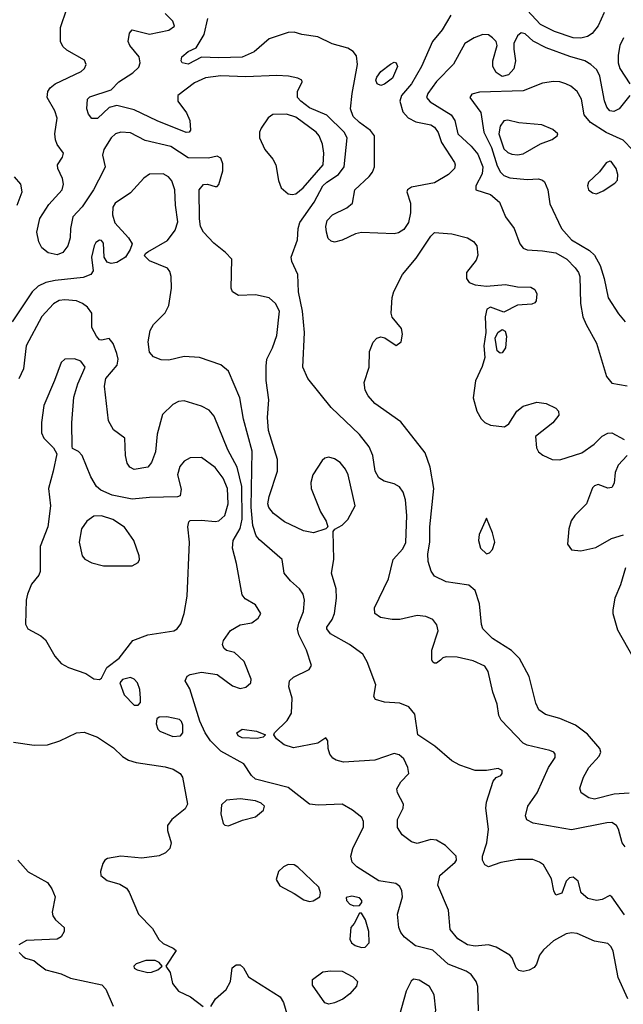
# Model space of a CAD drawing. Extents: x 1173029 to 1307123, y 522559 to 678521.
# Tile 324 of 623: x 1280170 to 1283305, y 552306 to 557418. Entities that reach past the tile are written whole.
import ezdxf

# ---------------------------------------------------------------- set-up
doc = ezdxf.new("R2010")
doc.units = 0

msp = doc.modelspace()

# ---------------------------------------------------------------- linework, layer by layer
at = {"layer": '0CON10XD'}
for points in [[(1283311.2, 552771.2), (1283245, 552864.2), (1283235, 552871.2), (1283195, 552850.6), (1283165, 552845.6), (1283121.2, 552855), (1283086.2, 552885), (1283070, 552945), (1283045, 552966.2), (1283025, 552962.5), (1283007.5, 552945), (1282985.9, 552884.1), (1282955, 552872.5), (1282943.3, 552895), (1282932.5, 552957.5), (1282890, 553030), (1282870, 553045), (1282835, 553057.8), (1282757.8, 553057.8), (1282668, 553042), (1282605, 553020.8), (1282585, 553030.5), (1282573.9, 553053.9), (1282573.6, 553075), (1282596, 553145), (1282605.3, 553215), (1282590.9, 553325), (1282593.6, 553355), (1282629.2, 553465), (1282645, 553483.8), (1282668.8, 553495), (1282675.8, 553505), (1282675, 553520), (1282655, 553531.2), (1282595, 553520), (1282535, 553520), (1282455, 553547.1), (1282415, 553570), (1282326.6, 553646.6), (1282237.5, 553705), (1282222.1, 553812.1), (1282190.2, 553850.2), (1282145, 553870.6), (1282064.3, 553874.3), (1282018.3, 553888.3), (1282010, 553905), (1282019.4, 553965), (1281975.5, 554085), (1281952.9, 554125), (1281882.5, 554175), (1281785, 554230.6), (1281764.4, 554255), (1281764.4, 554265), (1281792.5, 554305), (1281804.6, 554335), (1281815.4, 554414.6), (1281813.1, 554463.1), (1281788.6, 554545), (1281800.8, 554615), (1281798.3, 554761.7), (1281807, 554773), (1281845, 554793.3), (1281875, 554823.8), (1281911.9, 554895), (1281876.4, 555055), (1281862.9, 555085), (1281835, 555120), (1281805, 555139.2), (1281775, 555147.5), (1281755, 555142.5), (1281740.6, 555129.4), (1281692.9, 555055), (1281682.2, 555015), (1281683.3, 554985), (1281732.8, 554862.8), (1281761.2, 554815), (1281770, 554785), (1281760, 554775), (1281695.7, 554754.3), (1281644.5, 554764.5), (1281545, 554811.5), (1281488.1, 554855), (1281463.8, 554885), (1281458.8, 554905), (1281465, 554943.3), (1281509.5, 555075), (1281509.5, 555135), (1281462.1, 555285), (1281457.7, 555352.3), (1281464.5, 555445), (1281450, 555545), (1281449.7, 555620.3), (1281454.4, 555655), (1281483.5, 555715), (1281505, 555778.8), (1281520, 555905), (1281499.1, 555945), (1281465, 555974.5), (1281395, 555989.5), (1281306.8, 555986.8), (1281276.2, 556005), (1281268.6, 556025), (1281272.5, 556175), (1281238.9, 556208.9), (1281177.8, 556257.8), (1281124.4, 556315), (1281110, 556345), (1281104, 556385), (1281102.2, 556535), (1281125, 556562.5), (1281145, 556564), (1281185, 556552.5), (1281195, 556552.5), (1281205, 556562.5), (1281225.5, 556634.5), (1281225, 556670), (1281215, 556700), (1281195, 556710), (1281150.9, 556699.1), (1281045, 556702), (1280955, 556760.4), (1280821.2, 556791.2), (1280745, 556831.5), (1280695, 556833.6), (1280667.5, 556825), (1280645.6, 556805), (1280607.1, 556745), (1280600, 556715), (1280614, 556655), (1280605.8, 556635), (1280553.8, 556535), (1280495, 556447.5), (1280446.4, 556395), (1280434.7, 556335), (1280432.4, 556285), (1280420.7, 556245), (1280395, 556209.4), (1280365, 556196.9), (1280318.3, 556208.3), (1280284.6, 556234.6), (1280269.5, 556265), (1280260, 556315), (1280275, 556386), (1280321.5, 556458.5), (1280390.6, 556535), (1280397.5, 556565), (1280393.2, 556593.2), (1280369.2, 556645), (1280366, 556665), (1280393.3, 556705), (1280397.5, 556725), (1280365, 556770), (1280355.6, 556795), (1280352.5, 556825), (1280365, 556907.5), (1280353.6, 556945), (1280313.1, 557015), (1280315.7, 557045), (1280328, 557065), (1280353.8, 557085), (1280490.2, 557149.8), (1280506.7, 557165), (1280515.6, 557185), (1280507.7, 557207.7), (1280415, 557260), (1280395, 557278.6), (1280381.5, 557305), (1280382.1, 557377.9), (1280415.4, 557474.6)], [(1283313.8, 553123.8), (1283298.2, 553145), (1283280.6, 553215), (1283268.6, 553235), (1283245, 553250.6), (1283218.3, 553248.3), (1283035, 553212.5), (1282837.3, 553247.3), (1282804.1, 553264.1), (1282796.7, 553285), (1282808.6, 553335), (1282856.9, 553405), (1282916, 553535), (1282951.7, 553588.3), (1282951.2, 553605), (1282943.3, 553615), (1282923.2, 553623.2), (1282805, 553652.1), (1282785, 553661.8), (1282670.8, 553780.8), (1282658.1, 553805), (1282649.4, 553865), (1282626.9, 553926.9), (1282603.1, 554035), (1282585, 554061.4), (1282525, 554089.6), (1282442.1, 554107.9), (1282385, 554110), (1282367.5, 554105), (1282355, 554093.3), (1282335, 554076.7), (1282325, 554076.7), (1282315, 554082.5), (1282311.2, 554095), (1282310.8, 554145), (1282344.2, 554245), (1282336.5, 554276.5), (1282315, 554303.8), (1282279.7, 554319.7), (1282235, 554324.4), (1282145, 554304.5), (1282105, 554303.5), (1282044.5, 554314.5), (1282014, 554335), (1282012.5, 554365), (1282085, 554516), (1282110, 554615), (1282159.2, 554670.8), (1282175, 554704.2), (1282179.8, 554845), (1282173.5, 554925), (1282162.1, 554965), (1282143.1, 554993.1), (1282115, 555008.9), (1282063, 555023), (1282035, 555039.4), (1282016.2, 555075), (1282004.5, 555155), (1281985, 555200), (1281934.5, 555265), (1281788.1, 555405), (1281667.1, 555555), (1281641.4, 555615), (1281649.5, 555795), (1281639.7, 555905), (1281618.8, 556005), (1281613.8, 556095), (1281583, 556163), (1281579.6, 556185), (1281613.3, 556275), (1281615.6, 556335), (1281624.7, 556365.3), (1281699.1, 556470.9), (1281744.9, 556555.1), (1281765, 556575.2), (1281825.9, 556615), (1281854.7, 556655), (1281870, 556805), (1281854.7, 556835), (1281765, 556922.8), (1281675, 556960.9), (1281629.7, 556995), (1281613.4, 557015), (1281612.1, 557045), (1281638, 557095), (1281636.2, 557105), (1281615.4, 557115.4), (1281565.9, 557125.9), (1281505, 557128.6), (1281345, 557122), (1281215, 557126.5), (1281135, 557115.7), (1281078.6, 557091.4), (1280991.1, 557025), (1280991.1, 556995), (1281037.1, 556935), (1281054.5, 556895), (1281057.5, 556845), (1281050, 556835), (1281035, 556832.2), (1280885, 556893.2), (1280765, 556950), (1280675, 556972.9), (1280635, 556963.3), (1280575, 556905.5), (1280545.4, 556905.4), (1280527, 556927), (1280518.9, 556955), (1280521.9, 557005), (1280535, 557018.5), (1280645.3, 557054.7), (1280684.4, 557095), (1280757.3, 557142.7), (1280788.8, 557171.2), (1280796.1, 557195), (1280790, 557225), (1280742.2, 557285), (1280733.3, 557305), (1280741.2, 557348.8), (1280753.6, 557366.4), (1280845, 557343.5), (1280945, 557364.6), (1280974.2, 557385), (1280965, 557410), (1280925, 557450)], [(1282408.3, 557441.7), (1282363.8, 557365), (1282314.7, 557305), (1282256.6, 557175), (1282204.2, 557085), (1282152.5, 557025), (1282143.9, 556995), (1282160.6, 556940.6), (1282188.3, 556908.3), (1282227.7, 556887.7), (1282305, 556872.8), (1282325, 556860.7), (1282343.1, 556833.1), (1282361, 556781)], [(1283205.8, 557455), (1283173.8, 557386.2), (1283142.9, 557347.1), (1283119.3, 557330.7), (1283085, 557321.8), (1283045, 557323.5), (1282946.6, 557356.6), (1282875, 557393.2), (1282805, 557467.1)], [(1282361, 556781), (1282427.6, 556677.6), (1282431.8, 556665), (1282427.3, 556645), (1282397.5, 556615), (1282325, 556571.1), (1282205, 556548.1), (1282183.3, 556535), (1282181.2, 556525), (1282198.9, 556465), (1282199.6, 556415), (1282189.6, 556365), (1282165, 556329.1), (1282138.1, 556311.9), (1282115, 556305.9), (1281945, 556313.6), (1281913.9, 556306.1), (1281845, 556274.3), (1281805, 556264), (1281787.7, 556267.7), (1281772.7, 556282.7), (1281762.7, 556315), (1281759.6, 556345), (1281766.5, 556375), (1281795, 556405.5), (1281868.6, 556441.4), (1281898, 556465), (1281911.4, 556535), (1281985.9, 556604.1), (1282002.7, 556627.3), (1282012.9, 556655), (1282012.9, 556815), (1281992.5, 556842.5), (1281935.2, 556885.2), (1281901.8, 556915), (1281888.7, 556955), (1281897.2, 557035), (1281925.3, 557185), (1281919.9, 557229.9), (1281902.5, 557252.5), (1281875, 557270.9), (1281793.1, 557293.1), (1281719.1, 557329.1), (1281635, 557341.1), (1281595, 557354), (1281565, 557351.4), (1281465, 557319.4), (1281388.5, 557251.5), (1281326.2, 557223.8), (1281205, 557219.7), (1281115, 557224.2), (1281045, 557186.9), (1281014.5, 557194.5), (1281009.2, 557205), (1281012.5, 557225), (1281045, 557254), (1281087.5, 557272.5), (1281127.7, 557342.3), (1281146.5, 557425)], [(1283338, 557025), (1283282.5, 556955), (1283255, 556940.9), (1283235, 556945.5), (1283219.3, 556965), (1283206.8, 556996.8), (1283182.9, 557125), (1283168, 557158), (1283136.3, 557186.3), (1283104.3, 557204.3), (1283027, 557227), (1282905, 557272.2), (1282837, 557307), (1282795, 557344.4), (1282775, 557349.4), (1282755, 557334.2), (1282737.1, 557295), (1282735.4, 557265), (1282744.2, 557205), (1282736, 557164), (1282708.3, 557131.7), (1282675, 557122.8), (1282643.9, 557143.9), (1282626.6, 557175), (1282627.4, 557205), (1282649.1, 557285), (1282644, 557305), (1282626.2, 557325), (1282605, 557339.1), (1282575, 557341.2), (1282530, 557325), (1282482.2, 557295), (1282422.7, 557187.3), (1282335, 557097.5), (1282289.1, 557035), (1282283.3, 557015), (1282302.4, 556992.4), (1282411.2, 556925), (1282430, 556895), (1282444.6, 556825), (1282515, 556761.2), (1282549.7, 556719.7), (1282575.3, 556655), (1282571.5, 556618.5), (1282538.6, 556555), (1282538.8, 556535), (1282615, 556510.4), (1282661.3, 556471.3), (1282693.1, 556395), (1282737.8, 556335), (1282767.8, 556255), (1282785, 556232.5), (1282805, 556223.1), (1282885, 556219.1), (1282955, 556207.5), (1283011.2, 556175), (1283055, 556130.4), (1283072.7, 556105), (1283078.4, 556085), (1283081.8, 555945), (1283095.3, 555875.3), (1283111.1, 555835), (1283165, 555739.2), (1283218.2, 555565), (1283245, 555531.9), (1283325, 555517.5)], [(1283305, 557324.4), (1283287.1, 557285), (1283277.2, 557235), (1283277.3, 557195), (1283285.8, 557165.8), (1283339.2, 557085)], [(1282045, 557076.2), (1282026.7, 557085), (1282020, 557105), (1282025, 557120.8), (1282045, 557148.6), (1282095, 557187.5), (1282115, 557197.1), (1282125, 557193.8), (1282131.4, 557175), (1282105.6, 557115), (1282065, 557083.1), (1282045, 557076.2)], [(1283355, 556740.5), (1283303.3, 556793.3), (1283215, 556833.1), (1283134.6, 556885), (1283101.3, 556925), (1283088.2, 557005), (1283064.5, 557045), (1283032.7, 557072.7), (1283006, 557086), (1282975, 557096.4), (1282942.2, 557097.8), (1282885, 557088), (1282785, 557048.3), (1282558.2, 557041.8), (1282518.8, 557031.2), (1282508.6, 557015), (1282565.7, 556935.7), (1282580, 556835), (1282620.4, 556755), (1282650.4, 556660.4), (1282667.2, 556627.2), (1282685, 556609.4), (1282715, 556597.4), (1282805, 556588.8), (1282865, 556591.9), (1282885, 556585.8), (1282895, 556576), (1282912.2, 556535), (1282922.6, 556462.6), (1282984.5, 556335), (1283035, 556275.4), (1283129.6, 556219.6), (1283155, 556195.5), (1283185, 556142.5), (1283204.7, 556075), (1283225.9, 555975), (1283280.5, 555890.5), (1283315, 555849.5)], [(1281585, 556510), (1281605, 556514), (1281641.5, 556545), (1281746.8, 556665), (1281750.4, 556725), (1281741.9, 556771.9), (1281726.2, 556815), (1281709.2, 556835), (1281605, 556911.6), (1281555, 556927.8), (1281485, 556925.7), (1281460.7, 556909.3), (1281424.6, 556855.4), (1281415.5, 556834.5), (1281415.6, 556805), (1281442.9, 556745), (1281484.4, 556695), (1281501.2, 556665), (1281513.4, 556583.4), (1281527.9, 556545), (1281565, 556514.6), (1281585, 556510)], [(1282755, 556716), (1282785, 556722), (1282875, 556773.9), (1282935, 556795.5), (1282962, 556815), (1282964, 556825), (1282938.5, 556848.5), (1282881.9, 556871.9), (1282762.8, 556882.8), (1282705, 556896.7), (1282685, 556893.8), (1282665, 556865.6), (1282657.9, 556825), (1282685, 556747.3), (1282705, 556728.2), (1282725, 556720.4), (1282755, 556716)], [(1283165, 556514.5), (1283200.7, 556529.3), (1283260.5, 556569.5), (1283273.8, 556585), (1283275.7, 556614.3), (1283267.3, 556645), (1283241.7, 556681.7), (1283235, 556684.4), (1283216, 556675), (1283180.9, 556629.1), (1283124.4, 556575), (1283118.1, 556555), (1283123.3, 556535), (1283145, 556518.9), (1283165, 556514.5)], [(1283328.1, 552335), (1283277.9, 552445), (1283251.8, 552581.8), (1283241.5, 552605), (1283225, 552621.9), (1283155, 552633.5), (1283065, 552673.5), (1283035, 552677.3), (1283008.6, 552671.4), (1282942, 552635), (1282890.3, 552589.7), (1282868.8, 552561.2), (1282854.2, 552515), (1282842, 552498), (1282815, 552482.9), (1282785, 552477.3), (1282762.6, 552482.6), (1282748.1, 552495), (1282727.5, 552547.5), (1282715, 552562), (1282645, 552602.9), (1282605, 552615.6), (1282535, 552607.9), (1282495.3, 552615.3), (1282446.1, 552646.1), (1282405.4, 552695), (1282396.5, 552795), (1282342.2, 552925), (1282351.5, 552975), (1282432.2, 553045), (1282438.5, 553055), (1282436.5, 553075), (1282380.8, 553130.8), (1282335, 553158.9), (1282305, 553162.3), (1282235, 553141.9), (1282205, 553149.4), (1282155.9, 553185.9), (1282131.8, 553225), (1282131.5, 553265), (1282161.5, 553325), (1282163.5, 553345), (1282131.9, 553405), (1282128.1, 553425), (1282148.9, 553461.1), (1282190.8, 553505), (1282185.7, 553535), (1282165, 553580), (1282141.3, 553601.3), (1282115, 553608.6), (1282015, 553574.5), (1281852.6, 553562.6), (1281813, 553573), (1281796, 553585), (1281780.8, 553605), (1281772.5, 553635), (1281770, 553675), (1281759.3, 553689.3), (1281718.6, 553661.4), (1281591.7, 553638.3), (1281543.6, 553653.6), (1281504, 553685), (1281490, 553705), (1281493.8, 553715), (1281559.4, 553780.6), (1281582.4, 553817.6), (1281585.6, 553895), (1281568.1, 553955), (1281570.6, 553985), (1281592, 554005), (1281673.8, 554045), (1281685.7, 554065), (1281660.4, 554145), (1281619.3, 554225), (1281613.6, 554253.6), (1281619.7, 554285), (1281644.1, 554345), (1281648.8, 554405), (1281642.7, 554435), (1281623.6, 554463.6), (1281576.7, 554505), (1281544.5, 554544.5), (1281532.5, 554615), (1281415, 554717.3), (1281398.3, 554738.3), (1281381.6, 554791.6), (1281372.1, 554887.9), (1281377.8, 555177.8), (1281332.7, 555345), (1281312.7, 555455), (1281255, 555593.3), (1281215, 555626.5), (1281103.8, 555663.8), (1281025, 555669.4), (1280945, 555651.2), (1280905, 555651.9), (1280865, 555668), (1280845, 555692.5), (1280837.5, 555745), (1280848.1, 555805), (1280865.7, 555835), (1280925, 555895.8), (1280945.5, 555935), (1280957.8, 556025), (1280956.9, 556085), (1280950.3, 556110.3), (1280937.9, 556127.9), (1280845, 556166), (1280818.3, 556191.7), (1280823.3, 556205), (1280835, 556213.3), (1280937.2, 556272.8), (1280978.5, 556325), (1280991.8, 556368.2), (1280978.9, 556455), (1280976.6, 556535), (1280961.2, 556581.2), (1280943.1, 556603.1), (1280915, 556617.9), (1280845, 556616.9), (1280815.4, 556595), (1280745, 556520), (1280665.7, 556465), (1280654.4, 556445), (1280653.1, 556405), (1280663.6, 556363.6), (1280736, 556285), (1280753.8, 556255), (1280744.2, 556225.8), (1280719.2, 556185), (1280675, 556157.1), (1280645, 556152.5), (1280625, 556160), (1280609.4, 556185), (1280605, 556257.5), (1280595, 556271.2), (1280585, 556273.8), (1280565, 556261.2), (1280557.5, 556245), (1280543.3, 556185), (1280552.5, 556115), (1280540, 556095), (1280499.9, 556080.1), (1280354.7, 556064.7), (1280306, 556054), (1280266, 556034), (1280235, 556006.2), (1280130.7, 555849.3)], [(1280157.5, 556455), (1280182.7, 556525), (1280176.5, 556565), (1280142.7, 556602.7)], [(1283335, 553402.1), (1283257.2, 553397.2), (1283155, 553371.6), (1283125, 553378.5), (1283086.7, 553405), (1283078.7, 553428.7), (1283097.9, 553485), (1283125.4, 553535), (1283178.9, 553595), (1283188.1, 553615), (1283183.1, 553635), (1283119.4, 553709.4), (1283057.1, 553755), (1282975, 553789.6), (1282900.8, 553810.8), (1282865.6, 553835), (1282849.9, 553869.9), (1282815, 554007.5), (1282765, 554101.9), (1282723.7, 554143.7), (1282626.2, 554206.2), (1282576, 554256), (1282568.6, 554278.6), (1282558.8, 554385), (1282535, 554454), (1282502, 554482), (1282432.3, 554492.3), (1282385, 554499.6), (1282325, 554530), (1282307.8, 554555), (1282291.8, 554605), (1282289.1, 554645), (1282299.5, 554705), (1282300.9, 554785), (1282320, 554985), (1282301.1, 555095), (1282275, 555170), (1282149.8, 555329.8), (1282015, 555425.8), (1281980, 555465), (1281964.2, 555495), (1281959.2, 555535), (1281984.3, 555615), (1281987.1, 555695), (1282005, 555743.8), (1282025, 555764), (1282045, 555772), (1282067, 555767), (1282125, 555726.7), (1282151.2, 555745), (1282157.5, 555785), (1282152.5, 555815), (1282104.6, 555874.6), (1282098.5, 555895), (1282104.6, 555975.4), (1282112.5, 556007.5), (1282157.7, 556095), (1282229.2, 556180.8), (1282305.4, 556294.6), (1282325, 556314.2), (1282415, 556306.5), (1282495.4, 556285.4), (1282527.4, 556267.4), (1282544.2, 556245), (1282548.9, 556195), (1282540.9, 556169.1), (1282490.4, 556105), (1282490, 556075), (1282504, 556054), (1282535, 556041.1), (1282595, 556035.6), (1282693.6, 556043.6), (1282755, 556030.6), (1282825, 556028.8), (1282845, 556017.5), (1282856.2, 555995), (1282851.7, 555958.3), (1282845, 555947.5), (1282829.3, 555940.7), (1282755, 555936), (1282685, 555900), (1282615, 555926.2), (1282596.7, 555915), (1282588, 555875), (1282590, 555795), (1282581.1, 555725), (1282585.8, 555664.2), (1282571.7, 555618.3), (1282537.4, 555542.6), (1282525.6, 555455), (1282543.8, 555385), (1282566.3, 555346.3), (1282585, 555327.1), (1282615, 555313.8), (1282687.5, 555305), (1282709.5, 555320.5), (1282751.4, 555385), (1282785, 555412.2), (1282855, 555432.7), (1282905, 555426.5), (1282955, 555402), (1282967.5, 555385), (1282969.2, 555365), (1282939.4, 555325), (1282848, 555255), (1282854.4, 555195), (1282864.7, 555174.7), (1282887.4, 555157.4), (1282935.3, 555135.3), (1282975, 555132.7), (1283090.2, 555169.8), (1283154.2, 555215), (1283195, 555256), (1283225, 555272), (1283245, 555274), (1283308.7, 555238.7)], [(1282552.9, 552272.9), (1282548.9, 552398.9), (1282541.1, 552425), (1282515, 552460.9), (1282489.1, 552479.1), (1282395, 552513.8), (1282315, 552586.5), (1282225, 552610), (1282169.1, 552655), (1282149.1, 552679.1), (1282138.5, 552705), (1282132.9, 552775), (1282157.9, 552865), (1282155.5, 552895), (1282145, 552917.5), (1282123.5, 552933.5), (1282035, 552947.7), (1281920.5, 553020.5), (1281896.2, 553045), (1281889.6, 553075), (1281900, 553115), (1281955, 553227.5), (1281955.6, 553255), (1281946.2, 553276.2), (1281898, 553315), (1281845.4, 553345.4), (1281719.6, 553339.6), (1281675, 553346.2), (1281565, 553431.2), (1281394.5, 553474.5), (1281373.9, 553493.9), (1281335, 553554), (1281215, 553620.3), (1281160.8, 553675), (1281133.3, 553715), (1281105, 553776.7), (1281054.7, 553944.7), (1281030, 553985), (1281040.5, 554009.5), (1281055, 554018.8), (1281115, 554031.4), (1281195, 554018), (1281275, 553960), (1281315, 553945.6), (1281345, 553952.5), (1281370, 553975), (1281372, 553995), (1281335.8, 554085.8), (1281285, 554132.5), (1281245, 554142.5), (1281230, 554155), (1281224, 554175), (1281228.8, 554195), (1281265, 554246.2), (1281315, 554276), (1281375, 554286.7), (1281409.2, 554310.8), (1281423.3, 554335), (1281395, 554380), (1281341.4, 554411.4), (1281325, 554432.5), (1281296.5, 554595), (1281275.9, 554675), (1281279.5, 554715), (1281315, 554777.5), (1281325.4, 554825), (1281324, 554995), (1281299.6, 555095), (1281251.2, 555185), (1281179.8, 555359.8), (1281155, 555390.6), (1281115, 555411.1), (1281025, 555440), (1280995, 555436), (1280965, 555421.2), (1280912.3, 555367.7), (1280884.3, 555265.7), (1280876.1, 555175), (1280855, 555120), (1280835.7, 555095), (1280765, 555083.5), (1280742.5, 555095), (1280728.6, 555115), (1280720, 555155), (1280716.7, 555245), (1280658.1, 555288.1), (1280632, 555335), (1280610.9, 555515), (1280617, 555555), (1280676.4, 555625), (1280681.6, 555655), (1280675.3, 555685), (1280655, 555736.7), (1280635, 555762.5), (1280595, 555753.8), (1280585, 555756.7), (1280568.8, 555775), (1280545, 555820), (1280544.3, 555895), (1280521.9, 555925), (1280497.1, 555945), (1280465, 555958.5), (1280405, 555964.7), (1280375, 555959.6), (1280346.3, 555943.7), (1280285, 555878.1), (1280204.4, 555724.4), (1280190, 555605), (1280166.6, 555553.4)], [(1282665, 555686.7), (1282649.3, 555699.3), (1282640, 555765), (1282652.5, 555795), (1282675, 555810), (1282690.7, 555800.7), (1282698.8, 555775), (1282693.8, 555715), (1282675, 555688.8), (1282665, 555686.7)], [(1280585, 553992.5), (1280595, 554000), (1280622, 554055), (1280686.3, 554103.7), (1280757.1, 554195), (1280835, 554225.4), (1280970, 554245), (1280988, 554255), (1281007.9, 554282.1), (1281024.3, 554335), (1281039.5, 554425), (1281052.9, 554705), (1281043.8, 554785), (1281048.3, 554811.7), (1281055, 554817.5), (1281115, 554820), (1281185, 554812.2), (1281205, 554815.6), (1281235.4, 554845), (1281253.2, 554905), (1281249.7, 554985), (1281227.5, 555037.5), (1281185, 555093.6), (1281115, 555144.5), (1281055, 555144.4), (1281025, 555126.9), (1281001.2, 555098.8), (1280990.6, 555055), (1281009.5, 554980.5), (1281003.3, 554946.7), (1280989.3, 554940.7), (1280845, 554938.2), (1280755, 554928.7), (1280650.1, 554950.1), (1280591.4, 554975), (1280569.5, 554995), (1280539.6, 555045), (1280495.5, 555155), (1280475, 555176), (1280445, 555192.5), (1280442.3, 555202.3), (1280441.1, 555325), (1280451.1, 555458.9), (1280472.4, 555527.6), (1280510.6, 555615), (1280488.6, 555645), (1280455, 555657.5), (1280405, 555655.8), (1280385, 555638.8), (1280351.9, 555545), (1280295.6, 555415), (1280283, 555327), (1280283.2, 555273.2), (1280296, 555245), (1280346, 555195), (1280364, 555165), (1280343.5, 555075), (1280319.5, 554985), (1280330.8, 554895), (1280315.8, 554785), (1280276.4, 554683.6), (1280276.1, 554553.9), (1280270, 554535), (1280232.3, 554487.7), (1280211.2, 554435), (1280203.8, 554405), (1280200.7, 554280.7), (1280212.5, 554255), (1280279.7, 554219.7), (1280305, 554199.2), (1280353, 554113), (1280385.5, 554075.5), (1280423.3, 554055), (1280514.3, 554024.3), (1280555, 553996.7), (1280585, 553992.5)], [(1283325.5, 555155), (1283277.8, 555105), (1283262.1, 555067.9), (1283257.3, 555012.7), (1283245, 554990), (1283225, 554985.8), (1283175, 555005.6), (1283155, 554998.9), (1283145, 554988.6), (1283112.9, 554905), (1283052.2, 554845), (1283033.3, 554816.7), (1283022.4, 554775), (1283015.3, 554695.3), (1283035.3, 554665.3), (1283085, 554660.8), (1283162.7, 554677.3), (1283244.2, 554725), (1283305, 554744.5)], [(1280755, 554582), (1280785, 554600), (1280792, 554615), (1280790.8, 554635), (1280762.5, 554715), (1280713.8, 554783.8), (1280653.7, 554823.7), (1280595, 554842.2), (1280555, 554840.4), (1280518.5, 554815), (1280491.8, 554775), (1280478.5, 554705), (1280494.4, 554635), (1280507.9, 554617.9), (1280545, 554598.6), (1280605, 554582.2), (1280755, 554582)], [(1282595, 554644.3), (1282610.3, 554649.7), (1282625, 554667.5), (1282636.9, 554705), (1282626.2, 554755), (1282595, 554830), (1282556.5, 554745), (1282552.5, 554715), (1282563.9, 554673.9), (1282595, 554644.3)], [(1283316.8, 554573.2), (1283290.8, 554485), (1283260, 554415), (1283250, 554355), (1283250.6, 554335), (1283275, 554251.2), (1283356.1, 554106.1)], [(1280785, 553860), (1280797.5, 553872.5), (1280797.5, 553895), (1280795, 553940), (1280782.9, 553975), (1280765, 553994.3), (1280745, 554002.5), (1280705, 553993.3), (1280690, 553975), (1280712.5, 553912.5), (1280765, 553860), (1280785, 553860)], [(1280965, 553697.5), (1281005, 553700), (1281017.5, 553715), (1281017.5, 553755), (1281011.2, 553775), (1281000, 553785), (1280935, 553798.8), (1280895, 553797.5), (1280881.7, 553788.3), (1280878.3, 553761.7), (1280887.5, 553735), (1280897.5, 553725), (1280965, 553697.5)], [(1280137.6, 553667.6), (1280245, 553651.5), (1280315, 553653.8), (1280378, 553675), (1280465, 553716.2), (1280505, 553719.5), (1280575, 553692.7), (1280657, 553637), (1280705, 553592.2), (1280735, 553573.6), (1280775, 553561.2), (1280925, 553540), (1280966.6, 553526.6), (1281003.8, 553503.8), (1281015.6, 553485), (1281042.3, 553345), (1281028.9, 553321.1), (1280960, 553265), (1280938.5, 553235), (1280937.8, 553207.8), (1280957.5, 553145), (1280950.6, 553115), (1280928, 553092), (1280895, 553077.1), (1280805, 553065.5), (1280695, 553075.4), (1280627, 553063), (1280613.3, 553055), (1280602.7, 553037.3), (1280590, 552995), (1280591.2, 552975), (1280625, 552949.2), (1280690.2, 552930.2), (1280725, 552909.2), (1280739.2, 552889.2), (1280788, 552775), (1280860.1, 552700.1), (1280892.1, 552642.1), (1280915, 552621.4), (1280967.7, 552597.7), (1280982.5, 552585), (1280930, 552505), (1280950.9, 552470.9), (1280963.1, 552415), (1280994.6, 552374.6), (1281057.8, 552345), (1281123.3, 552295)], [(1281403, 553687), (1281325, 553690.5), (1281305, 553700), (1281298, 553715), (1281325, 553734), (1281400, 553725), (1281447.5, 553705), (1281435, 553694), (1281403, 553687)], [(1281255, 553233.3), (1281327.9, 553262.1), (1281395, 553280), (1281436.2, 553313.8), (1281441.4, 553335), (1281425, 553350.9), (1281395, 553362), (1281315, 553372.5), (1281243.6, 553366.4), (1281217.9, 553342.1), (1281214.4, 553295), (1281226.7, 553245), (1281235, 553236.7), (1281255, 553233.3)], [(1280160, 553055), (1280215, 552994), (1280315, 552938), (1280338, 552905), (1280354, 552865), (1280338.6, 552785), (1280342.9, 552765), (1280356, 552745), (1280400.8, 552705), (1280401.4, 552685), (1280385, 552656.2), (1280365, 552644), (1280205, 552638), (1280166.7, 552615)], [(1281675, 552840.7), (1281695, 552843.2), (1281728.1, 552865), (1281732.9, 552885), (1281723.6, 552913.6), (1281615, 553018.1), (1281595, 553030.6), (1281565, 553031.9), (1281540, 553020), (1281514.2, 552995), (1281502, 552955), (1281520.7, 552920.7), (1281595, 552882.2), (1281645, 552847.9), (1281675, 552840.7)], [(1281905, 552817.5), (1281935, 552820), (1281946.2, 552835), (1281946.2, 552845), (1281935, 552858.8), (1281895, 552868), (1281865, 552860), (1281866.7, 552845), (1281885, 552826.7), (1281905, 552817.5)], [(1281945, 552600.6), (1281965, 552602.9), (1281984.3, 552625.7), (1281982.5, 552685), (1281965.6, 552745.6), (1281945, 552780), (1281935, 552780), (1281907.5, 552725), (1281890, 552705), (1281883.8, 552645), (1281893.3, 552625), (1281912.1, 552612.1), (1281945, 552600.6)], [(1280167.5, 552575), (1280186.1, 552556.1), (1280200, 552545), (1280243.6, 552533.6), (1280265, 552516.7), (1280306.1, 552486.1), (1280385, 552464.4), (1280435, 552441.8), (1280596.7, 552406.7), (1280617.8, 552385), (1280655, 552295.8)], [(1280835, 552472.2), (1280855, 552473.1), (1280887.5, 552485), (1280910, 552505), (1280893.9, 552523.9), (1280874.1, 552534.1), (1280825, 552533.1), (1280775, 552515.6), (1280762.9, 552505), (1280764, 552494), (1280780, 552485), (1280835, 552472.2)], [(1281162.5, 552295), (1281187.5, 552335), (1281242.5, 552382.5), (1281265.7, 552425), (1281272.9, 552495), (1281295, 552510.6), (1281315, 552510.6), (1281333.1, 552495), (1281358.8, 552448.8), (1281523.1, 552345), (1281540, 552315), (1281560.5, 552245)], [(1281775, 552307.5), (1281755, 552313.8), (1281690.6, 552405), (1281690.8, 552435), (1281745, 552474.4), (1281785, 552480.5), (1281845, 552477.5), (1281899.5, 552449.5), (1281924.2, 552425), (1281919.4, 552400.6), (1281885, 552360.6), (1281847.8, 552332.2), (1281805, 552314.3), (1281775, 552307.5)], [(1282245, 552184.2), (1282296.8, 552203.2), (1282323.3, 552235), (1282330.8, 552275), (1282323.3, 552355), (1282298.8, 552398.8), (1282245, 552432), (1282215, 552437.5), (1282203, 552427), (1282177.5, 552375), (1282140, 552245), (1282150.8, 552225), (1282180, 552205), (1282245, 552184.2)]]:
    msp.add_lwpolyline(points, dxfattribs=at)

doc.saveas('drawing.dxf')
